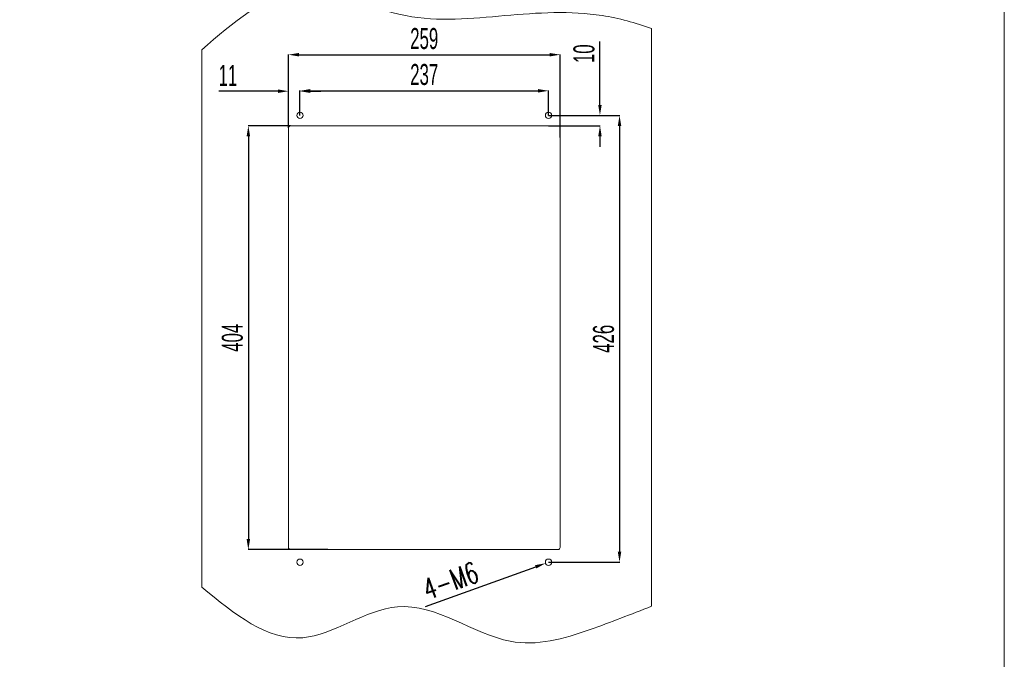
# Model space of a CAD drawing. Header units: millimetres. Extents: x -473 to 23648, y -382 to 1866.
# Tile 476 of 607: x 12752 to 13691, y 183 to 793. Entities that reach past the tile are written whole.
import ezdxf

# ---------------------------------------------------------------- set-up
doc = ezdxf.new("R2010")
doc.units = ezdxf.units.MM
doc.header["$LTSCALE"] = 80
doc.header["$PDMODE"] = 3
doc.header["$PDSIZE"] = 0.3
doc.layers.get('0').update_dxf_attribs({"linetype": 'CONTINUOUS'})
doc.layers.get('DEFPOINTS').update_dxf_attribs({"linetype": 'CONTINUOUS'})
doc.styles.get("Standard").update_dxf_attribs({"font": 'technic_.ttf', "width": 0.7})
doc.dimstyles.get("Standard").update_dxf_attribs({"dimtxt": 3, "dimasz": 3, "dimexe": 0.18, "dimexo": 0.0625, "dimgap": 0.09, "dimtad": 1, "dimdsep": 46, "dimtxsty": 'STANDARD', "dimcen": 0.09, "dimadec": 0, "dimazin": 0, "dimtol": 1, "dimtp": 0.01, "dimtm": 0.01, "dimtfac": 1, "dimtofl": 0, "dimtmove": 0, "dimatfit": 3, "dimfxl": 1, "dimtolj": 1, "dimarcsym": 0})

# ---------------------------------------------------------------- blocks, each defined once
blk = doc.blocks.new('*D84')
at = {"color": 0, "lineweight": -2, "transparency": 16777216}
for p, q in [((13008.5, 689.44), (13008.5, 759.44)), ((13018.5, 759.26), (13257.5, 759.26)), ((13267.5, 680.37), (13267.5, 759.44))]:
    blk.add_line(p, q, dxfattribs=at)
at = {"color": 0, "lineweight": 0, "transparency": 16777216}
for points in [[(13018.5, 760.92), (13018.5, 757.59), (13008.5, 759.26)], [(13257.5, 760.92), (13257.5, 757.59), (13267.5, 759.26)]]:
    blk.add_solid(points, dxfattribs=at)
at = {"layer": 'DEFPOINTS', "color": 0, "lineweight": 0, "transparency": 16777216}
for p in [(13267.5, 759.26), (13008.5, 689.38), (13267.5, 680.3)]:
    blk.add_point(p, dxfattribs=at)
at = {"color": 0, "lineweight": 0, "transparency": 16777216, "insert": (13138, 774.55), "char_height": 20, "attachment_point": 5}
blk.add_mtext('\\A1;259', dxfattribs=at)
blk = doc.blocks.new('*D85')
at = {"color": 0, "lineweight": -2, "transparency": 16777216}
for p, q in [((13010.44, 691.38), (12970.13, 691.38)), ((12970.31, 681.38), (12970.31, 297.38)), ((13045.94, 287.38), (12970.13, 287.38))]:
    blk.add_line(p, q, dxfattribs=at)
at = {"color": 0, "lineweight": 0, "transparency": 16777216}
for points in [[(12968.65, 681.38), (12971.98, 681.38), (12970.31, 691.38)], [(12968.65, 297.38), (12971.98, 297.38), (12970.31, 287.38)]]:
    blk.add_solid(points, dxfattribs=at)
at = {"layer": 'DEFPOINTS', "color": 0, "lineweight": 0, "transparency": 16777216}
for p in [(13010.5, 691.38), (12970.31, 287.38), (13046, 287.38)]:
    blk.add_point(p, dxfattribs=at)
at = {"color": 0, "lineweight": 0, "transparency": 16777216, "insert": (12955.14, 489.38), "char_height": 20, "attachment_point": 5, "rotation": 90}
blk.add_mtext('\\A1;404', dxfattribs=at)
blk = doc.blocks.new('*D86')
at = {"color": 0, "lineweight": -2, "transparency": 16777216}
for p, q in [((13305.56, 711.38), (13305.56, 771.98)), ((13256.56, 701.38), (13305.74, 701.38)), ((13256.56, 691.38), (13305.74, 691.38)), ((13305.56, 681.38), (13305.56, 671.38))]:
    blk.add_line(p, q, dxfattribs=at)
at = {"color": 0, "lineweight": 0, "transparency": 16777216}
for points in [[(13303.89, 711.38), (13307.22, 711.38), (13305.56, 701.38)], [(13303.89, 681.38), (13307.22, 681.38), (13305.56, 691.38)]]:
    blk.add_solid(points, dxfattribs=at)
at = {"layer": 'DEFPOINTS', "color": 0, "lineweight": 0, "transparency": 16777216}
for p in [(13256.5, 701.38), (13256.5, 691.38), (13305.56, 691.38)]:
    blk.add_point(p, dxfattribs=at)
at = {"color": 0, "lineweight": 0, "transparency": 16777216, "insert": (13290.38, 760.21), "char_height": 20, "attachment_point": 5, "rotation": 90}
blk.add_mtext('\\A1;10', dxfattribs=at)
blk = doc.blocks.new('*D87')
at = {"color": 0, "lineweight": -2, "transparency": 16777216}
for p, q in [((13256.56, 701.38), (13324.4, 701.38)), ((13324.22, 691.38), (13324.22, 285.38)), ((13256.56, 275.38), (13324.4, 275.38))]:
    blk.add_line(p, q, dxfattribs=at)
at = {"color": 0, "lineweight": 0, "transparency": 16777216}
for points in [[(13322.55, 691.38), (13325.89, 691.38), (13324.22, 701.38)], [(13322.55, 285.38), (13325.89, 285.38), (13324.22, 275.38)]]:
    blk.add_solid(points, dxfattribs=at)
at = {"layer": 'DEFPOINTS', "color": 0, "lineweight": 0, "transparency": 16777216}
for p in [(13256.5, 701.38), (13256.5, 275.38), (13324.22, 275.38)]:
    blk.add_point(p, dxfattribs=at)
at = {"color": 0, "lineweight": 0, "transparency": 16777216, "insert": (13309.04, 488.38), "char_height": 20, "attachment_point": 5, "rotation": 90}
blk.add_mtext('\\A1;426', dxfattribs=at)
blk = doc.blocks.new('*D88')
at = {"color": 0, "lineweight": -2, "transparency": 16777216}
for p, q in [((13256.41, 275.38), (13256.59, 275.38)), ((13256.5, 275.29), (13256.5, 275.47)), ((13139.29, 233.2), (13244.27, 270.98))]:
    blk.add_line(p, q, dxfattribs=at)
at = {"color": 0, "lineweight": 0, "transparency": 16777216}
blk.add_solid([(13243.71, 272.55), (13244.83, 269.41), (13253.68, 274.37)], dxfattribs=at)
at = {"layer": 'DEFPOINTS', "color": 0, "lineweight": 0, "transparency": 16777216}
for p in [(13253.68, 274.37), (13259.33, 276.4)]:
    blk.add_point(p, dxfattribs=at)
at = {"color": 0, "lineweight": 0, "transparency": 16777216, "insert": (13163.07, 257.7), "char_height": 20, "attachment_point": 5, "rotation": 19.79216}
blk.add_mtext('\\A1;{\\Ftxt,gbcbig|c134;4-M6}', dxfattribs=at)
blk = doc.blocks.new('*D89')
at = {"color": 0, "lineweight": -2, "transparency": 16777216}
for p, q in [((13019.5, 701.44), (13019.5, 725)), ((13029.5, 724.82), (13246.5, 724.82)), ((13256.5, 701.44), (13256.5, 725))]:
    blk.add_line(p, q, dxfattribs=at)
at = {"color": 0, "lineweight": 0, "transparency": 16777216}
for points in [[(13029.5, 726.49), (13029.5, 723.15), (13019.5, 724.82)], [(13246.5, 726.49), (13246.5, 723.15), (13256.5, 724.82)]]:
    blk.add_solid(points, dxfattribs=at)
at = {"layer": 'DEFPOINTS', "color": 0, "lineweight": 0, "transparency": 16777216}
for p in [(13256.5, 724.82), (13019.5, 701.38), (13256.5, 701.38)]:
    blk.add_point(p, dxfattribs=at)
at = {"color": 0, "lineweight": 0, "transparency": 16777216, "insert": (13138, 740.27), "char_height": 20, "attachment_point": 5}
blk.add_mtext('\\A1;237', dxfattribs=at)
blk = doc.blocks.new('*D90')
at = {"color": 0, "lineweight": -2, "transparency": 16777216}
for p, q in [((12998.5, 724.45), (12942.14, 724.45)), ((13008.5, 689.44), (13008.5, 724.63)), ((13019.5, 701.44), (13019.5, 724.63)), ((13029.5, 724.45), (13039.5, 724.45))]:
    blk.add_line(p, q, dxfattribs=at)
at = {"color": 0, "lineweight": 0, "transparency": 16777216}
for points in [[(12998.5, 726.12), (12998.5, 722.79), (13008.5, 724.45)], [(13029.5, 726.12), (13029.5, 722.79), (13019.5, 724.45)]]:
    blk.add_solid(points, dxfattribs=at)
at = {"layer": 'DEFPOINTS', "color": 0, "lineweight": 0, "transparency": 16777216}
for p in [(13019.5, 724.45), (13019.5, 701.38), (13008.5, 689.38)]:
    blk.add_point(p, dxfattribs=at)
at = {"color": 0, "lineweight": 0, "transparency": 16777216, "insert": (12950.84, 739.57), "char_height": 20, "attachment_point": 5}
blk.add_mtext('\\A1;11', dxfattribs=at)

msp = doc.modelspace()

# ---------------------------------------------------------------- linework, layer by layer
at = {"lineweight": 0}
for p, q in [((13354.763, 784.277), (13354.763, 233.303)), ((12925.856, 251.562), (12925.856, 763.879))]:
    msp.add_line(p, q, dxfattribs=at)
msp.add_lwpolyline([(9947.539, 1271.765), (13691.091, 1271.765), (13691.091, -382.445), (9947.539, -382.445)], close=True, dxfattribs=at)
msp.add_lwpolyline([(13010.502, 287.381), (13265.502, 287.381, 0.4142136), (13267.502, 289.381), (13267.502, 689.381, 0.4142136), (13265.502, 691.381), (13010.502, 691.381, 0.4142136), (13008.502, 689.381), (13008.502, 289.381, 0.4142136)], format="xyb", close=True, dxfattribs=at)
for centre in [(13019.502, 701.381), (13256.502, 701.381), (13019.502, 275.381), (13256.502, 275.381)]:
    msp.add_circle(centre, 3, dxfattribs=at)
for points, knots in [([(12925.856, 763.879), (12955.73, 789.902), (13014.357, 840.971), (13117.366, 786.583), (13213.91, 797.185), (13294.06, 802.391), (13339.318, 789.664), (13354.763, 784.277)], [0, 0, 0, 0, 107.9745385, 211.8994534, 306.5092122, 399.3987935, 448.3690717, 448.3690717, 448.3690717, 448.3690717]), ([(12925.856, 251.562), (12957.154, 225.932), (13015.506, 178.146), (13120.282, 259.793), (13210.793, 185.496), (13289.892, 207.482), (13335.323, 225.987), (13354.763, 233.303)], [0, 0, 0, 0, 107.7001428, 200.7965522, 314.8613089, 397.5730495, 460.4534751, 460.4534751, 460.4534751, 460.4534751])]:
    msp.add_open_spline(points, degree=3, knots=knots, dxfattribs=at)

# ---------------------------------------------------------------- dimensions: what is measured, and where the dimension line sits
at = {"color": 3, "lineweight": 0}
for base, p1, p2, picture, middle in [((13267.502, 759.256), (13008.502, 689.381), (13267.502, 680.303), '*D84', (13138.002, 774.549)), ((13256.502, 724.819), (13019.502, 701.381), (13256.502, 701.381), '*D89', (13138.002, 740.273))]:
    dim = msp.add_linear_dim(base=base, p1=p1, p2=p2, dimstyle='STANDARD', override={"dimtxt": 20, "dimasz": 10, "dimgap": 5, "dimtol": 0}, dxfattribs=at)
    dim.commit()
    dim.dimension.update_dxf_attribs({"geometry": picture, "text_midpoint": middle})
for base, p2, picture, middle in [((13305.556, 691.381), (13256.502, 691.381), '*D86', (13305.556, 760.215)), ((13324.22, 275.381), (13256.502, 275.381), '*D87', (13324.22, 488.381))]:
    dim = msp.add_linear_dim(base=base, p1=(13256.502, 701.381), p2=p2, angle=90, dimstyle='STANDARD', override={"dimtxt": 20, "dimasz": 10, "dimgap": 5, "dimtol": 0}, dxfattribs=at)
    dim.commit()
    dim.dimension.update_dxf_attribs({"geometry": picture, "text_midpoint": middle, "dimtype": 160})
dim = msp.add_linear_dim(base=(13019.502, 724.455), p1=(13008.502, 689.381), p2=(13019.502, 701.381), dimstyle='STANDARD', override={"dimtxt": 20, "dimasz": 10, "dimgap": 5, "dimtol": 0}, dxfattribs=at)
dim.commit()
dim.dimension.update_dxf_attribs({"geometry": '*D90', "text_midpoint": (12950.836, 724.455), "dimtype": 160})
dim = msp.add_linear_dim(base=(12970.315, 287.381), p1=(13010.502, 691.381), p2=(13046.002, 287.381), angle=90, dimstyle='STANDARD', override={"dimtxt": 20, "dimasz": 10, "dimgap": 5, "dimtol": 0}, dxfattribs=at)
dim.commit()
dim.dimension.update_dxf_attribs({"geometry": '*D85', "text_midpoint": (12955.139, 489.381)})
dim = msp.add_diameter_dim_2p(p1=(13259.325, 276.397), p2=(13253.68, 274.365), text='{\\Ftxt,gbcbig|c134;4-M6}', dimstyle='STANDARD', override={"dimtxt": 20, "dimasz": 10, "dimgap": 5}, dxfattribs=at)
dim.commit()
dim.dimension.update_dxf_attribs({"geometry": '*D88', "text_midpoint": (13168.145, 243.584), "dimtype": 163})

doc.saveas('drawing.dxf')
